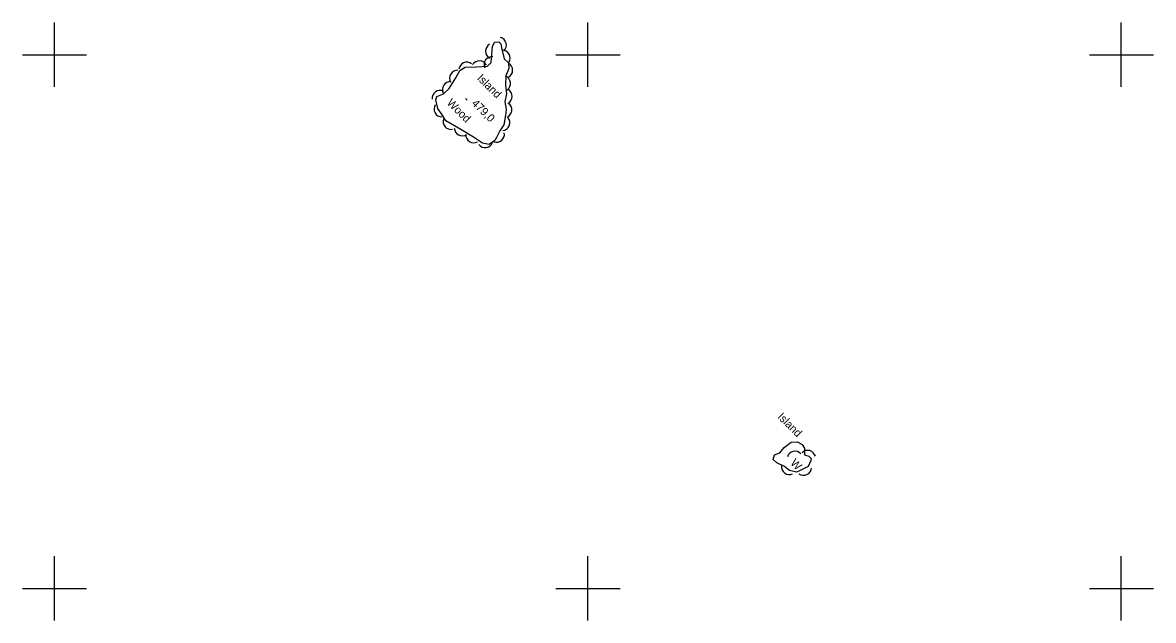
# Model space of a CAD drawing. Extents: x 642515 to 647219, y 6080136 to 6084356.
# Drawn here: x 644588.2 to 645012.2, y 6081588.2 to 6081812.2 of the extents above; entities that cross this region are included whole.
import ezdxf

# ---------------------------------------------------------------- set-up
doc = ezdxf.new("R2010")
doc.units = 0
for name, color, linetype in [('Level 3', 7, 'Continuous'), ('Level 4', 7, 'Continuous'), ('Level 44', 7, 'Continuous'), ('Level 61', 7, 'Continuous'), ('Level 8', 7, 'Continuous')]:
    doc.layers.add(name, color=color, linetype=linetype)

msp = doc.modelspace()

# ---------------------------------------------------------------- linework, layer by layer
at = {"layer": 'Level 3'}
msp.add_line((644754.26, 6081783.68), (644754.83, 6081783.12), dxfattribs=at)
at = {"layer": 'Level 4'}
for points in [[(644769.28, 6081777.54), (644768.63, 6081773.86), (644767.12, 6081771.56), (644765.86, 6081769.11), (644765.27, 6081767.93), (644763.1, 6081766.54), (644760.65, 6081767.02), (644757.25, 6081769.21), (644752.5, 6081772.14), (644746.88, 6081775.4), (644745.68, 6081777.17), (644743.89, 6081779.94), (644743.07, 6081783.18), (644743.45, 6081784.46), (644745.93, 6081785.42), (644748.12, 6081787.42), (644750.6, 6081791.49), (644752.09, 6081794.19), (644754.07, 6081795.44), (644758.36, 6081795.55), (644762.48, 6081795.81), (644763.8, 6081797.19), (644764.05, 6081800.16), (644764.34, 6081803.24), (644765.07, 6081804.84), (644766.7, 6081804.93), (644767.43, 6081804.27), (644767.87, 6081802.16), (644768.76, 6081798.65), (644770.35, 6081797.14), (644770.47, 6081795.02), (644769.35, 6081792.21), (644769.17, 6081788.72), (644769.63, 6081785.51), (644768.98, 6081782.44), (644769.46, 6081779.68), (644769.34, 6081778.24), (644769.28, 6081777.54)], [(644883.74, 6081648.12), (644882.73, 6081645.77), (644879.46, 6081644.19), (644878.34, 6081643.64), (644875.72, 6081644.35), (644873.79, 6081645.84), (644870.93, 6081647.16), (644869.59, 6081648.44), (644870.03, 6081650.14), (644872.03, 6081650.91), (644873.73, 6081652.89), (644876.32, 6081654.92), (644878.64, 6081655.09), (644880.42, 6081654.04), (644881.32, 6081652.7), (644881.29, 6081650.24), (644883, 6081649.72), (644883.87, 6081648.86), (644883.74, 6081648.12)]]:
    msp.add_lwpolyline(points, dxfattribs=at)
at = {"layer": 'Level 44'}
for centre, start, end in [((644766.54, 6081803.73), 314.3287, 74.3066), ((644764.75, 6081801.47), 119.402, 239.3799), ((644768, 6081798.88), 329.9715, 89.9494), ((644754.73, 6081794.35), 53.9249, 173.9028), ((644759.46, 6081794.84), 28.1383, 148.1163), ((644764.19, 6081796.39), 83.8632, 203.8411), ((644768.91, 6081794.29), 299.8856, 59.8635), ((644751.27, 6081791.29), 87.576, 207.5539), ((644748.57, 6081787.08), 87.1401, 207.118), ((644768.08, 6081789.39), 306.5676, 66.5456), ((644744.74, 6081783.78), 66.3957, 186.3736), ((644768.68, 6081784.47), 299.5772, 59.5551), ((644745.43, 6081779.8), 148.6211, 268.5991), ((644768.62, 6081779.5), 293.3581, 53.3361), ((644748.8, 6081775.15), 161.522, 281.4999), ((644767.84, 6081774.67), 278.0186, 37.9966), ((644753.03, 6081772.76), 182.8137, 302.7916), ((644757.32, 6081770.16), 178.0581, 298.036), ((644761.62, 6081768.34), 218.4084, 338.3863), ((644765.83, 6081770.32), 249.8497, 9.8277), ((644877.81, 6081648.55), 43.2003, 163.1782), ((644882.52, 6081648.87), 14.8393, 134.8173), ((644875.66, 6081645.8), 174.2879, 294.2659), ((644881.03, 6081645.56), 233.9609, 353.9389)]:
    msp.add_arc(centre, 3, start, end, dxfattribs=at)
at = {"layer": 'Level 61'}
for p, q in [((644600, 6081812.16), (644600, 6081788.16)), ((644800, 6081812.16), (644800, 6081788.16)), ((645000, 6081812.16), (645000, 6081788.16)), ((644612.16, 6081800), (644588.16, 6081800)), ((644812.16, 6081800), (644788.16, 6081800)), ((645012.16, 6081800), (644988.16, 6081800)), ((644600, 6081612.16), (644600, 6081588.16)), ((644800, 6081612.16), (644800, 6081588.16)), ((645000, 6081612.16), (645000, 6081588.16)), ((644612.16, 6081600), (644588.16, 6081600)), ((644812.16, 6081600), (644788.16, 6081600)), ((645012.16, 6081600), (644988.16, 6081600))]:
    msp.add_line(p, q, dxfattribs=at)

# ---------------------------------------------------------------- texts
at = {"layer": 'Level 3'}
msp.add_text('479,0', height=3, rotation=315.59, dxfattribs=at).set_placement((644756.29, 6081781.64))
at = {"layer": 'Level 44'}
for s, p in [('Wood', (644747.02, 6081781.84)), ('W', (644875.87, 6081646.89))]:
    msp.add_text(s, height=3, rotation=315.1749, dxfattribs=at).set_placement(p)
at = {"layer": 'Level 8'}
for p in [(644758.33, 6081791.09), (644871, 6081664.17)]:
    msp.add_text('Island', height=3, rotation=315.1749, dxfattribs=at).set_placement(p)

doc.saveas('drawing.dxf')
